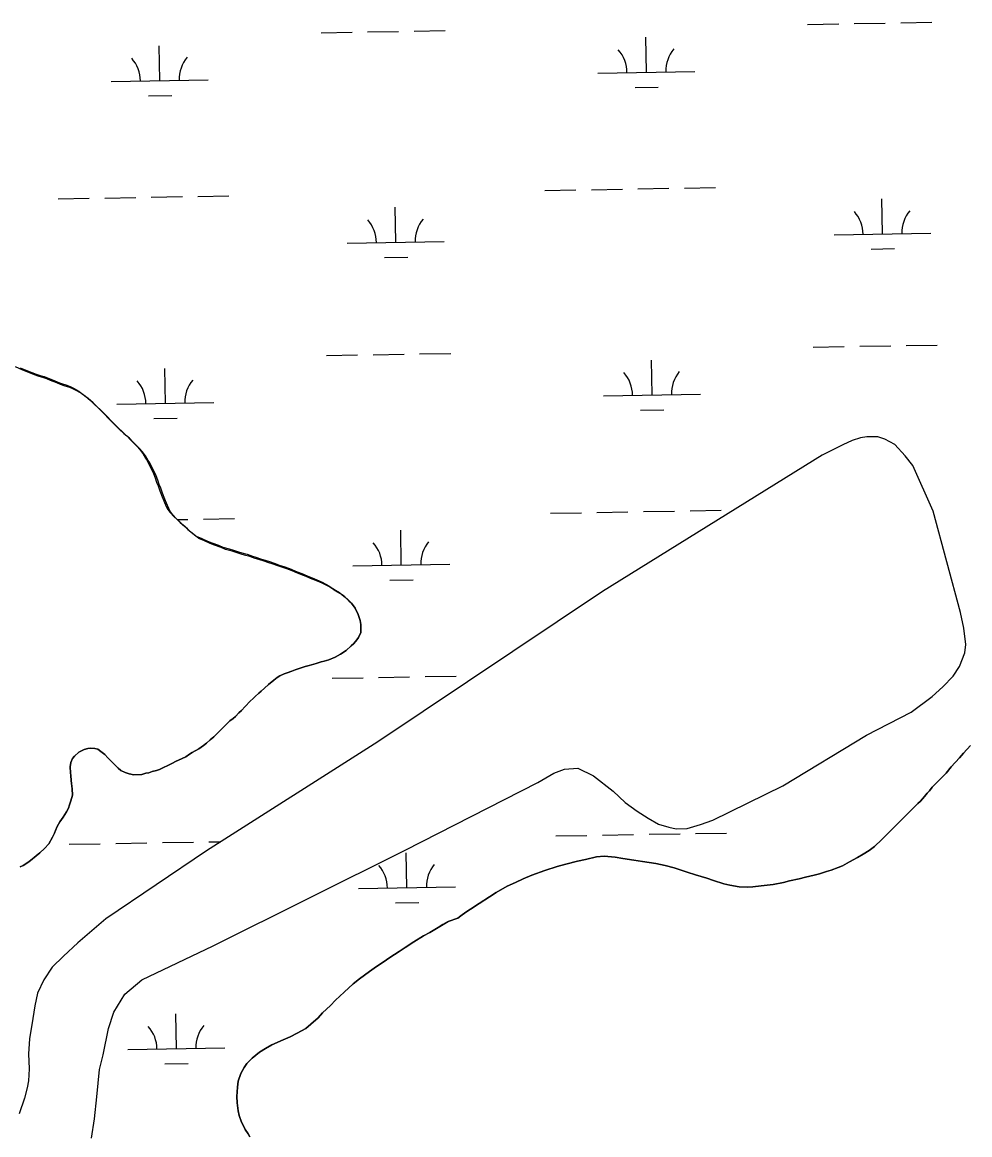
# Model space of a CAD drawing. Extents: x 3887375 to 3925618, y 296674 to 322633.
# Drawn here: x 3919501 to 3920478, y 309891 to 311038 of the extents above; entities that cross this region are included whole.
import ezdxf

# ---------------------------------------------------------------- set-up
doc = ezdxf.new("R2010")
doc.units = 0
doc.layers.add('V-TOPO-SHOR', color=7, linetype='Continuous')
doc.layers.add('V-WETL-SWMP', color=7, linetype='Continuous')

msp = doc.modelspace()

# ---------------------------------------------------------------- linework, layer by layer
at = {"layer": 'V-TOPO-SHOR'}
for points in [[(3919498.4, 310681.7), (3919503.6, 310679.6), (3919510.7, 310677), (3919515.2, 310675.2), (3919519.1, 310673.9), (3919523.4, 310672.6), (3919527.3, 310670.9), (3919533.7, 310668.7), (3919537.4, 310667), (3919541.2, 310665.5), (3919546.8, 310663.7), (3919550.1, 310662.4), (3919554.2, 310660.3), (3919558.9, 310657.7), (3919562.6, 310654.9), (3919565.8, 310652.5), (3919571, 310648), (3919574.4, 310644.7), (3919579.3, 310640), (3919582.4, 310636.9), (3919585.4, 310633.9), (3919589.7, 310629.4), (3919592.7, 310626.4), (3919597.4, 310621.6), (3919600.8, 310618.4), (3919605.4, 310614), (3919608.4, 310611.5), (3919612.2, 310607.6), (3919615, 310604.8), (3919619.1, 310600.7), (3919621.5, 310597.8), (3919624.9, 310593.3), (3919627.7, 310588.6), (3919629.4, 310586), (3919630.9, 310583.2), (3919634.6, 310575.8), (3919636.1, 310572.8), (3919637.6, 310568.3), (3919639.1, 310564), (3919640.8, 310559.9), (3919642.5, 310554.9), (3919645.1, 310548.7), (3919646.6, 310544.6), (3919649.2, 310538.9), (3919650.9, 310535.7), (3919653.2, 310532.5), (3919657.1, 310528.4), (3919660.8, 310524.9), (3919663.4, 310522.1), (3919668.3, 310518.2), (3919671.5, 310515), (3919676.5, 310510.9), (3919680.1, 310508.1), (3919685.9, 310505.7), (3919691.8, 310503.1), (3919696.3, 310501.3), (3919703, 310499), (3919707.5, 310497), (3919714.2, 310495.1), (3919718.5, 310493.8), (3919724.7, 310491.8), (3919728.6, 310490.7), (3919732.5, 310489.6), (3919738.1, 310487.7), (3919741.7, 310486.6), (3919747.3, 310484.6), (3919751.2, 310483.3), (3919756.8, 310481.6), (3919760.5, 310480.3), (3919766.5, 310478.1), (3919770.6, 310476.8), (3919776.4, 310474.7), (3919781.8, 310472.5), (3919785.2, 310471), (3919790.6, 310469), (3919795.1, 310467.1), (3919797.9, 310466), (3919802.2, 310464.3), (3919807, 310462.1), (3919809.8, 310460.8), (3919813.9, 310458.6), (3919816.7, 310456.9), (3919820.8, 310454.3), (3919823.8, 310452.6), (3919827.9, 310450), (3919830.4, 310448), (3919833.9, 310445), (3919837.5, 310441.6)], [(3919572, 309887.7), (3919575.2, 309907.7), (3919577.6, 309930.4), (3919580.3, 309958.5), (3919584, 309973.5), (3919589.5, 310000.7), (3919595, 310017.5), (3919606.4, 310036.1), (3919624.1, 310051), (3919697.7, 310085.8), (3919895.4, 310184.4), (3920032.2, 310254.4), (3920049, 310263.9), (3920059.9, 310268), (3920073.5, 310268.9), (3920089.8, 310261.1), (3920110.2, 310245.2), (3920122.5, 310233.8), (3920134.7, 310224.7), (3920146, 310217.4), (3920156.9, 310211.5), (3920167.3, 310208.3), (3920175.1, 310206.5), (3920186.4, 310206.9), (3920200, 310210.9), (3920212.8, 310215.5), (3920285, 310250.7), (3920371.4, 310303.2), (3920417.3, 310326.7), (3920439.1, 310343), (3920450, 310352.9), (3920460.5, 310363.8), (3920467.3, 310373.8), (3920472.8, 310387.8), (3920473.7, 310396.5), (3920471.5, 310413.3), (3920468.3, 310429.6), (3920440, 310534.1), (3920419.2, 310580.9), (3920411, 310590.9), (3920400.6, 310602.7), (3920390.2, 310608.2), (3920382.9, 310610.4), (3920371.6, 310610.5), (3920365.2, 310609.6), (3920356.6, 310606.9), (3920347, 310602.4), (3920325.7, 310591.5), (3920098.9, 310451.3), (3919867.5, 310296.1), (3919690.7, 310183.9), (3919587, 310113.8), (3919557.9, 310088.9), (3919543.4, 310075.3), (3919531.6, 310064)], [(3919837.5, 310441.6), (3919840.3, 310439.2), (3919844, 310434), (3919847.2, 310427.5), (3919849.1, 310421.3), (3919849.8, 310417), (3919850, 310413.7), (3919849.7, 310409), (3919847.6, 310403.8), (3919845.6, 310401.2), (3919842.6, 310397.6), (3919839.8, 310395), (3919834.6, 310390.3), (3919828.8, 310386.4), (3919823.4, 310383.4), (3919816.7, 310380.8), (3919812.2, 310379.3), (3919809, 310378.5), (3919803.8, 310376.8), (3919796.4, 310374.8), (3919792.6, 310373.8), (3919787.2, 310372.1), (3919782, 310370.3), (3919778.8, 310369.1), (3919774, 310367.3), (3919770.8, 310366.3), (3919766.2, 310364.3), (3919763.7, 310362.6), (3919760, 310359.8), (3919754.8, 310355.3), (3919750.5, 310351.4), (3919747, 310348.4), (3919744.7, 310346.3), (3919741, 310343.1), (3919738.8, 310340.9), (3919735.8, 310338.1), (3919730.4, 310332.7), (3919726.7, 310328.6), (3919724.1, 310326.1), (3919720.5, 310322.4), (3919718.1, 310320.3), (3919714.9, 310317.7), (3919711.4, 310314.5), (3919709, 310312.1), (3919705.1, 310308.2), (3919701.7, 310304.8), (3919698.2, 310301.3), (3919694.6, 310298.3), (3919690.7, 310294.9), (3919687.6, 310292.3), (3919682.7, 310288.9), (3919676, 310285.2), (3919673.2, 310283.5), (3919669.5, 310280.9), (3919665.6, 310279), (3919658.7, 310275.8), (3919655.5, 310274.3), (3919650.3, 310271.5), (3919646.9, 310270), (3919642.3, 310267.8), (3919639.1, 310266.8), (3919634.6, 310265.5), (3919631.3, 310264.4), (3919628.3, 310263.8), (3919624, 310262.7), (3919615.8, 310262.3), (3919610.9, 310263.4), (3919606.8, 310264.7), (3919602.2, 310266.8), (3919599.7, 310269), (3919595.4, 310273.1), (3919591.9, 310276.6), (3919588.9, 310279.8), (3919585.7, 310283), (3919581.8, 310286.3), (3919578.8, 310288.5), (3919575.6, 310289.5), (3919571.5, 310289.8), (3919568.5, 310289.3), (3919564.4, 310288.3), (3919559.2, 310285.5), (3919554.6, 310281.6), (3919552.5, 310279), (3919550.7, 310274.9), (3919550.1, 310270.6), (3919550.5, 310264.4), (3919550.7, 310261.4), (3919551.1, 310256.2), (3919551.6, 310253.2), (3919552.2, 310247.6), (3919552.4, 310241.3), (3919550.7, 310235.3), (3919549.4, 310231.2), (3919548.3, 310228), (3919546.3, 310223.9), (3919542.9, 310218.7), (3919539.6, 310213.8), (3919536.8, 310209), (3919534.9, 310204.9), (3919533.8, 310202.1), (3919531.8, 310197.8)], [(3920453.5, 310263.9), (3920458.6, 310270.4), (3920467.1, 310279.8), (3920471.4, 310284.6), (3920478.4, 310292.3)], [(3919726.2, 309954.4), (3919729.7, 309960.6), (3919732.2, 309964.6), (3919737.7, 309970.2), (3919745.5, 309976.4), (3919751.4, 309980.1), (3919758.2, 309983.9), (3919769.7, 309989), (3919777.1, 309992.1), (3919784.1, 309995.8), (3919793, 310000.7), (3919798.3, 310005.2), (3919805.8, 310011.7), (3919810.4, 310016.9), (3919818.4, 310024.5), (3919823.6, 310030.1), (3919832.6, 310038.3), (3919841.9, 310046.7), (3919848.6, 310052.1), (3919858.8, 310059.4), (3919866.1, 310064.5), (3919873, 310069.2), (3919879.7, 310073.9), (3919889.3, 310080.1), (3919895.4, 310084.1), (3919904.5, 310090), (3919914.6, 310096.1), (3919920.9, 310099.7), (3919929.5, 310104.8), (3919934.6, 310108.1), (3919939.9, 310111.1), (3919950, 310114.4), (3919953.1, 310116.9), (3919958.2, 310120.5), (3919963, 310123.8), (3919972, 310129.6), (3919982.4, 310136.3), (3919989.4, 310140.9), (3920000.7, 310147.6), (3920009.2, 310151.2), (3920017.4, 310155.1), (3920026.3, 310158.7), (3920039.6, 310163.7), (3920052.4, 310167.8), (3920061.1, 310170.2), (3920073.2, 310173.3), (3920081.4, 310175), (3920092.7, 310177.6), (3920100.9, 310178.3), (3920112.2, 310177.3), (3920120, 310175.8), (3920131.5, 310174.1), (3920140.2, 310172.9), (3920154.2, 310170.7), (3920163.6, 310168.7), (3920172.8, 310166.3), (3920186.3, 310161.9), (3920194.9, 310159), (3920206.5, 310155.6), (3920213.5, 310153.2), (3920224.1, 310150), (3920230.4, 310148.6), (3920240, 310146.9), (3920248.5, 310146.4), (3920254, 310146.8), (3920262.5, 310147.8), (3920268.7, 310148.5), (3920275.2, 310149.2), (3920285.6, 310151.3), (3920291.9, 310152.8), (3920302, 310154.9), (3920308.3, 310156.6), (3920317.2, 310158.8), (3920322.8, 310160.2), (3920330, 310162.4), (3920334.9, 310164), (3920341.9, 310166.7), (3920346.4, 310168.3), (3920353.9, 310172.4), (3920362.1, 310177), (3920367.9, 310180.6), (3920374, 310184.2), (3920379.5, 310188.5), (3920387, 310195.5), (3920390.9, 310199.4), (3920396.5, 310204.9), (3920401.3, 310209.5), (3920404.2, 310212.6), (3920408.8, 310217.2), (3920412.2, 310220.5), (3920417, 310225.4), (3920419.9, 310228.2), (3920424.3, 310232.6), (3920426.9, 310235.2), (3920431, 310240), (3920433.9, 310243.2), (3920436.1, 310245.8), (3920439, 310249.4), (3920443.1, 310253.5), (3920449.6, 310260.3), (3920453.5, 310263.9)], [(3919531.8, 310197.8), (3919528.2, 310191.1), (3919523.6, 310186.2), (3919518.9, 310181.7), (3919515.2, 310178.7), (3919509.1, 310173.9), (3919506.6, 310172), (3919501.6, 310168.8), (3919498.6, 310167.3)], [(3919531.6, 310064), (3919522.9, 310050.8), (3919516.5, 310037.2), (3919513.8, 310024), (3919511.5, 310010.9), (3919508.2, 309990), (3919507.3, 309974.6), (3919507.7, 309959.2), (3919507.2, 309946.9), (3919505.9, 309939.6), (3919503.1, 309928.8), (3919497.5, 309912.9)], [(3919735.4, 309889), (3919733.5, 309892.1), (3919730.6, 309896.7), (3919728.7, 309900.3), (3919726.7, 309904.2), (3919724.3, 309911), (3919723.4, 309915.8), (3919722.2, 309924.2), (3919722, 309930.8), (3919722.8, 309940.4), (3919723.5, 309946.5), (3919726.2, 309954.4)]]:
    msp.add_lwpolyline(points, dxfattribs=at)
at = {"layer": 'V-WETL-SWMP'}
for p, q in [((3919856.8, 311027.9), (3919888.8, 311028.4)), ((3919904.8, 311028.7), (3919936.8, 311029.2)), ((3920310.6, 311035.7), (3920342.6, 311036.2)), ((3920358.6, 311036.5), (3920390.6, 311037)), ((3920406.6, 311037.3), (3920438.6, 311037.9)), ((3919808.8, 311027), (3919840.8, 311027.6)), ((3920144.4, 310986.4), (3920143.8, 311022.4)), ((3919642.5, 310977.8), (3919641.9, 311013.7)), ((3920094.4, 310985.5), (3920194.4, 310987.2)), ((3919592.5, 310976.9), (3919692.5, 310978.6)), ((3920132.6, 310970.7), (3920156.6, 310971.1)), ((3919630.8, 310962.1), (3919654.8, 310962.5)), ((3920183.6, 310866.9), (3920215.6, 310867.5)), ((3919537.8, 310855.9), (3919569.8, 310856.4)), ((3919585.8, 310856.7), (3919617.8, 310857.2)), ((3919633.8, 310857.5), (3919665.8, 310858.1)), ((3919681.8, 310858.3), (3919713.7, 310858.9)), ((3920039.6, 310864.5), (3920071.6, 310865)), ((3920087.6, 310865.3), (3920119.6, 310865.9)), ((3920135.6, 310866.1), (3920167.6, 310866.7)), ((3919885.9, 310811.1), (3919885.3, 310847.1)), ((3920387.7, 310819.7), (3920387.1, 310855.7)), ((3919835.9, 310810.2), (3919935.9, 310811.9)), ((3920337.8, 310818.8), (3920437.7, 310820.6)), ((3920376, 310804.1), (3920400, 310804.5)), ((3919874.2, 310795.5), (3919898.2, 310795.9)), ((3919862.5, 310695.2), (3919894.5, 310695.8)), ((3919910.5, 310696.1), (3919942.5, 310696.6)), ((3920316.3, 310703), (3920348.3, 310703.6)), ((3920364.3, 310703.9), (3920396.3, 310704.4)), ((3920412.3, 310704.7), (3920444.3, 310705.2)), ((3919814.5, 310694.4), (3919846.5, 310695)), ((3920150.1, 310653.7), (3920149.5, 310689.7)), ((3919648.3, 310645.1), (3919647.6, 310681.1)), ((3920100.1, 310652.9), (3920200.1, 310654.6)), ((3919598.3, 310644.3), (3919698.2, 310646)), ((3920138.4, 310638.1), (3920162.3, 310638.5)), ((3919636.5, 310629.5), (3919660.5, 310629.9)), ((3920189.3, 310534.3), (3920221.3, 310534.9)), ((3919660.7, 310525.2), (3919671.5, 310525.4)), ((3919687.5, 310525.7), (3919719.5, 310526.3)), ((3920045.3, 310531.9), (3920077.3, 310532.4)), ((3920093.3, 310532.7), (3920125.3, 310533.2)), ((3920141.3, 310533.5), (3920173.3, 310534)), ((3919891.6, 310478.5), (3919891, 310514.5)), ((3919841.6, 310477.6), (3919941.6, 310479.3)), ((3919879.9, 310462.8), (3919903.9, 310463.2)), ((3919868.2, 310362.6), (3919900.2, 310363.2)), ((3919916.2, 310363.4), (3919948.2, 310364)), ((3919820.2, 310361.8), (3919852.2, 310362.3)), ((3920195, 310201.7), (3920227, 310202.2)), ((3919549.2, 310190.6), (3919581.2, 310191.2)), ((3919597.2, 310191.4), (3919629.2, 310192)), ((3919645.2, 310192.3), (3919677.2, 310192.8)), ((3919693.2, 310193.1), (3919705.5, 310193.3)), ((3920051, 310199.2), (3920083, 310199.8)), ((3920099, 310200), (3920131, 310200.6)), ((3920147, 310200.9), (3920179, 310201.4)), ((3919897.3, 310145.8), (3919896.7, 310181.8)), ((3919847.3, 310145), (3919947.3, 310146.7)), ((3919885.6, 310130.2), (3919909.6, 310130.6)), ((3919659.7, 309979.9), (3919659.1, 310015.9)), ((3919609.7, 309979), (3919709.7, 309980.7)), ((3919647.9, 309964.2), (3919671.9, 309964.6))]:
    msp.add_line(p, q, dxfattribs=at)
for points in [[(3919649.4, 310542.2), (3919647.9, 310546.3), (3919645.3, 310552.5), (3919643.6, 310557.5), (3919641.9, 310561.6), (3919640.4, 310565.9), (3919638.9, 310570.4), (3919637.4, 310573.5), (3919633.7, 310580.8), (3919632.2, 310583.6), (3919630.5, 310586.2), (3919627.7, 310590.9), (3919624.3, 310595.5), (3919621.9, 310598.3), (3919617.8, 310602.4), (3919615, 310605.2), (3919611.2, 310609.1), (3919608.2, 310611.7), (3919603.6, 310616), (3919600.2, 310619.2), (3919595.5, 310624), (3919592.5, 310627), (3919588.2, 310631.5), (3919585.1, 310634.6), (3919582.1, 310637.6), (3919577.2, 310642.3), (3919573.8, 310645.6), (3919568.6, 310650.1), (3919565.4, 310652.5), (3919561.7, 310655.3), (3919557, 310657.9), (3919552.9, 310660.1), (3919549.6, 310661.4), (3919544, 310663.1), (3919540.2, 310664.6), (3919536.5, 310666.3), (3919530, 310668.5), (3919526.2, 310670.2), (3919521.9, 310671.6), (3919518, 310672.9), (3919513.5, 310674.6), (3919506.4, 310677.2), (3919501.2, 310679.4), (3919493.9, 310682.6)], [(3920382.9, 310610.4), (3920371.6, 310610.5), (3920365.2, 310609.6), (3920356.6, 310606.9), (3920347, 310602.4), (3920325.7, 310591.5), (3920098.9, 310451.3), (3919867.5, 310296.1), (3919690.7, 310183.9), (3919587, 310113.8), (3919557.9, 310088.9), (3919543.4, 310075.3), (3919531.6, 310064), (3919522.9, 310050.8), (3919516.5, 310037.2), (3919513.8, 310024), (3919511.5, 310010.9), (3919508.2, 309990), (3919507.3, 309974.6), (3919507.7, 309959.2), (3919507.2, 309946.9), (3919505.9, 309939.6), (3919503.1, 309928.8), (3919497.5, 309912.9)], [(3919572, 309887.7), (3919575.2, 309907.7), (3919577.6, 309930.4), (3919580.3, 309958.5), (3919584, 309973.5), (3919589.5, 310000.7), (3919595, 310017.5), (3919606.4, 310036.1), (3919624.1, 310051), (3919697.7, 310085.8), (3919895.4, 310184.4), (3920032.2, 310254.4), (3920049, 310263.9), (3920059.9, 310268), (3920073.5, 310268.9), (3920089.8, 310261.1), (3920110.2, 310245.2), (3920122.5, 310233.8), (3920134.7, 310224.7), (3920146, 310217.4), (3920156.9, 310211.5), (3920167.3, 310208.3), (3920175.1, 310206.5), (3920186.4, 310206.9), (3920200, 310210.9), (3920212.8, 310215.5), (3920285, 310250.7), (3920371.4, 310303.2), (3920417.3, 310326.7), (3920439.1, 310343), (3920450, 310352.9), (3920460.5, 310363.8), (3920467.3, 310373.8), (3920472.8, 310387.8), (3920473.7, 310396.5), (3920471.5, 310413.3), (3920468.3, 310429.6), (3920440, 310534.1), (3920419.2, 310580.9), (3920411, 310590.9), (3920400.6, 310602.7), (3920390.2, 310608.2), (3920382.9, 310610.4)], [(3919655.5, 310274.3), (3919658.7, 310275.8), (3919665.6, 310279), (3919669.5, 310280.9), (3919673.2, 310283.5), (3919676, 310285.2), (3919682.7, 310288.9), (3919687.6, 310292.3), (3919690.7, 310294.9), (3919694.6, 310298.3), (3919698.2, 310301.3), (3919701.7, 310304.8), (3919705.1, 310308.2), (3919709, 310312.1), (3919711.4, 310314.5), (3919714.9, 310317.7), (3919718.1, 310320.3), (3919720.5, 310322.4), (3919724.1, 310326.1), (3919726.7, 310328.6), (3919730.4, 310332.7), (3919735.8, 310338.1), (3919738.8, 310340.9), (3919741, 310343.1), (3919744.7, 310346.3), (3919747, 310348.4), (3919750.5, 310351.4), (3919754.8, 310355.3), (3919760, 310359.8), (3919763.7, 310362.6), (3919766.2, 310364.3), (3919770.8, 310366.3), (3919774, 310367.3), (3919778.8, 310369.1), (3919782, 310370.3), (3919787.2, 310372.1), (3919792.6, 310373.8), (3919796.4, 310374.8), (3919803.8, 310376.8), (3919808.9, 310378.5), (3919812.2, 310379.3), (3919816.7, 310380.8), (3919823.4, 310383.4), (3919828.8, 310386.4), (3919834.6, 310390.3), (3919839.8, 310395), (3919842.6, 310397.6), (3919845.6, 310401.2), (3919847.6, 310403.8), (3919849.7, 310409), (3919850, 310413.7), (3919849.8, 310417), (3919849.1, 310421.3), (3919847.2, 310427.5), (3919844, 310434), (3919840.3, 310439.2), (3919836.7, 310442.6), (3919833.2, 310445.7), (3919830.7, 310447.6), (3919826.6, 310450.2), (3919823.5, 310451.9), (3919819.5, 310454.5), (3919816.7, 310456.3), (3919812.6, 310458.4), (3919809.8, 310459.7), (3919805, 310461.9), (3919800.7, 310463.6), (3919797.9, 310464.7), (3919793.4, 310466.7), (3919788, 310468.6), (3919784.6, 310470.1), (3919779.2, 310472.3), (3919773.4, 310474.5), (3919769.3, 310475.8), (3919763.3, 310477.9), (3919759.6, 310479.2), (3919754, 310481), (3919750.1, 310482.3), (3919744.5, 310484.2), (3919740.9, 310485.3), (3919735.3, 310487.3), (3919731.4, 310488.3), (3919727.5, 310489.4), (3919721.3, 310491.4), (3919717, 310492.7), (3919710.3, 310494.6), (3919705.8, 310496.6), (3919699.1, 310499), (3919694.6, 310500.7), (3919688.7, 310503.3), (3919682.9, 310505.7), (3919679.3, 310508.5), (3919674.3, 310512.6), (3919671.1, 310515.8), (3919666.2, 310519.7), (3919663.6, 310522.5), (3919659.9, 310526), (3919656, 310530.1), (3919653.7, 310533.3), (3919652, 310536.6), (3919649.4, 310542.2)], [(3919498.6, 310167.3), (3919501.6, 310168.8), (3919506.6, 310172), (3919509.1, 310173.9), (3919515.2, 310178.7), (3919518.9, 310181.7), (3919523.6, 310186.2), (3919528.2, 310191.1), (3919531.8, 310197.8), (3919533.8, 310202.1), (3919534.9, 310204.9), (3919536.8, 310209), (3919539.6, 310213.8), (3919542.9, 310218.7), (3919546.3, 310223.9), (3919548.3, 310228), (3919549.4, 310231.2), (3919550.7, 310235.3), (3919552.4, 310241.3), (3919552.2, 310247.6), (3919551.6, 310253.2), (3919551.1, 310256.2), (3919550.7, 310261.4), (3919550.5, 310264.4), (3919550.1, 310270.6), (3919550.7, 310274.9), (3919552.5, 310279), (3919554.6, 310281.6), (3919559.2, 310285.5), (3919564.4, 310288.3), (3919568.5, 310289.3), (3919571.5, 310289.8), (3919575.6, 310289.5), (3919578.8, 310288.5), (3919581.8, 310286.3), (3919585.7, 310283), (3919588.9, 310279.8), (3919591.9, 310276.6), (3919595.4, 310273.1), (3919599.7, 310269), (3919602.2, 310266.8), (3919606.8, 310264.7), (3919610.9, 310263.4), (3919615.8, 310262.3), (3919624, 310262.7), (3919628.3, 310263.8), (3919631.3, 310264.4), (3919634.6, 310265.5), (3919639.1, 310266.8), (3919642.3, 310267.8), (3919646.9, 310270), (3919650.3, 310271.5), (3919655.5, 310274.3)], [(3920478.4, 310292.3), (3920471.4, 310284.6), (3920467.1, 310279.8), (3920458.6, 310270.4), (3920453.5, 310263.9), (3920449.6, 310260.3), (3920443.1, 310253.5), (3920439, 310249.4), (3920436.1, 310245.8), (3920433.9, 310243.2), (3920431, 310240), (3920426.9, 310235.2), (3920424.3, 310232.6), (3920419.9, 310228.2), (3920417, 310225.4), (3920412.2, 310220.5), (3920408.8, 310217.2), (3920404.2, 310212.6), (3920401.3, 310209.5), (3920396.5, 310204.9), (3920390.9, 310199.4), (3920387, 310195.5), (3920379.5, 310188.5), (3920374, 310184.2), (3920367.9, 310180.6), (3920362.1, 310177), (3920353.9, 310172.4), (3920346.4, 310168.3), (3920341.9, 310166.7), (3920334.9, 310164), (3920330, 310162.4), (3920322.8, 310160.2), (3920317.2, 310158.8), (3920308.3, 310156.6)], [(3920308.3, 310156.6), (3920302, 310154.9), (3920291.9, 310152.8), (3920285.6, 310151.4), (3920275.2, 310149.2), (3920268.7, 310148.5), (3920262.5, 310147.8), (3920254, 310146.8), (3920248.5, 310146.4), (3920240, 310146.9), (3920230.4, 310148.6), (3920224.1, 310150), (3920213.5, 310153.2), (3920206.5, 310155.6), (3920194.9, 310159), (3920186.3, 310161.9), (3920172.8, 310166.3), (3920163.6, 310168.7), (3920154.2, 310170.7), (3920140.2, 310172.9), (3920131.5, 310174.1), (3920120, 310175.8), (3920112.2, 310177.3), (3920100.9, 310178.3), (3920092.7, 310177.6), (3920081.4, 310175), (3920073.2, 310173.3), (3920061.1, 310170.2), (3920052.4, 310167.8), (3920039.6, 310163.7), (3920026.3, 310158.7), (3920017.4, 310155.1), (3920009.2, 310151.2), (3920000.7, 310147.6), (3919989.4, 310140.9), (3919982.4, 310136.3), (3919972, 310129.6), (3919963, 310123.8), (3919958.2, 310120.5), (3919953.1, 310116.9), (3919950, 310114.4), (3919939.9, 310111.1), (3919934.5, 310108.1), (3919929.5, 310104.8), (3919920.9, 310099.7), (3919914.6, 310096.1), (3919904.5, 310090), (3919895.4, 310084.1), (3919889.3, 310080.1), (3919879.7, 310073.9), (3919873, 310069.2), (3919866.1, 310064.5), (3919858.8, 310059.4), (3919848.5, 310052.1), (3919841.9, 310046.7), (3919832.6, 310038.3), (3919823.6, 310030.1), (3919818.4, 310024.5), (3919810.4, 310016.9), (3919805.8, 310011.7), (3919798.3, 310005.2), (3919793, 310000.7), (3919784.1, 309995.8), (3919777.1, 309992.1), (3919769.7, 309989), (3919758.2, 309983.9), (3919751.4, 309980.1), (3919745.5, 309976.4), (3919737.7, 309970.2), (3919732.2, 309964.6), (3919729.7, 309960.6), (3919726.2, 309954.4), (3919723.5, 309946.5), (3919722.8, 309940.4), (3919722, 309930.8), (3919722.2, 309924.2), (3919723.4, 309915.8), (3919724.3, 309911), (3919726.7, 309904.2), (3919728.7, 309900.3), (3919730.6, 309896.7), (3919733.5, 309892.1), (3919735.4, 309889)]]:
    msp.add_lwpolyline(points, dxfattribs=at)
for centre, start, end in [((3920089.1, 310985.9), 0.2115, 41.7552), ((3920199.6, 310987.8), 140.2115, 181.7552), ((3919587.3, 310977.3), 0.2115, 41.7552), ((3919697.8, 310979.2), 140.2115, 181.7552), ((3919830.7, 310810.6), 0.2115, 41.7552), ((3919941.1, 310812.5), 140.2115, 181.7552), ((3920332.5, 310819.2), 0.2115, 41.7552), ((3920443, 310821.1), 140.2115, 181.7552), ((3920094.8, 310653.3), 0.2115, 41.7552), ((3920205.3, 310655.2), 140.2115, 181.7552), ((3919593, 310644.7), 0.2115, 41.7552), ((3919703.5, 310646.5), 140.2115, 181.7552), ((3919836.4, 310478), 0.2115, 41.7552), ((3919946.8, 310479.9), 140.2115, 181.7552), ((3919842.1, 310145.4), 0.2115, 41.7552), ((3919952.6, 310147.3), 140.2115, 181.7552), ((3919604.4, 309979.4), 0.2115, 41.7552), ((3919714.9, 309981.3), 140.2115, 181.7552)]:
    msp.add_arc(centre, 35.2, start, end, dxfattribs=at)

doc.saveas('drawing.dxf')
